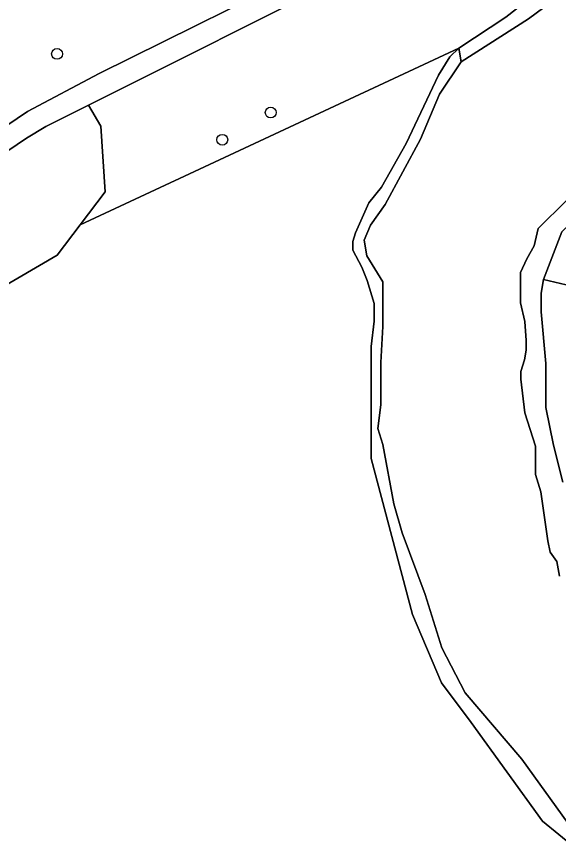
# Model space of a CAD drawing. Extents: x 160349 to 161355, y 381727 to 382854.
# Drawn here: x 160988.3 to 161037.1, y 381897.5 to 381971.4 of the extents above; entities that cross this region are included whole.
import ezdxf

# ---------------------------------------------------------------- set-up
doc = ezdxf.new("R2010")
doc.units = 0
for name, color, linetype in [('IMGEO_Boom', 7, 'Continuous'), ('IMGEO_Groenvoorziening', 7, 'Continuous'), ('IMGEO_Loofbos', 7, 'Continuous'), ('IMGEO_Oever', 7, 'Continuous'), ('IMGEO_Voetpad_gesloten', 7, 'Continuous'), ('IMGEO_Waterloop', 7, 'Continuous')]:
    doc.layers.add(name, color=color, linetype=linetype)

msp = doc.modelspace()

# ---------------------------------------------------------------- linework, layer by layer
at = {"layer": 'IMGEO_Boom'}
for centre in [(160991.982, 381967.973), (161011.221, 381962.689), (161006.863, 381960.237)]:
    msp.add_circle(centre, 0.489, dxfattribs=at)
at = {"layer": 'IMGEO_Groenvoorziening'}
for points in [[(160995.662, 382024.232), (160976.91, 382006.573), (160950.642, 381979.531), (160943.189, 381971.147), (160945.096, 381972.781), (160946.03, 381972.056), (160948.417, 381965.264), (160952.303, 381955.561), (160957.216, 381943.291), (160957.707, 381940.783), (160965.908, 381946.927), (160989.311, 381962.789)], [(160989.311, 381962.789), (160995.77, 381966.216), (161016.031, 381976.255), (161030.617, 381983.595), (161052.654, 381995.114)], [(161059.479, 381971.981), (161053.707, 381968.204), (161051.688, 381966.562), (161049.907, 381964.089), (161046.453, 381961.253), (161040.636, 381955.033), (161037.435, 381951.943), (161035.792, 381947.637), (161038.849, 381946.931), (161041.449, 381947.893)], [(161038.628, 381896.443), (161035.704, 381898.837), (161029.278, 381907.731), (161026.606, 381911.295), (161023.998, 381917.469), (161020.268, 381931.517), (161020.268, 381941.612), (161020.534, 381943.89), (161020.534, 381945.482), (161019.905, 381947.548), (161019.418, 381948.744), (161018.603, 381950.276), (161018.603, 381951.079), (161018.857, 381951.841), (161020.062, 381954.542), (161021.205, 381955.976), (161023.411, 381959.901), (161026.337, 381966.054), (161027.355, 381967.699), (161028.156, 381968.495), (160994.066, 381952.575), (160992.002, 381949.829), (160984.883, 381945.705)]]:
    msp.add_lwpolyline(points, dxfattribs=at)
for points in [[(161032.394, 381971.268), (161034.726, 381973.146), (161035.983, 381973.96), (161039.078, 381975.249), (161041.823, 381976.534), (161044.157, 381988.264), (161032.906, 381982.483), (161018.328, 381975.157), (160994.814, 381963.36), (160995.935, 381961.456), (160996.299, 381955.547), (160994.066, 381952.575), (161028.156, 381968.495)], [(160974.745, 381937.673), (160979.516, 381942.065), (160984.883, 381945.705), (160992.002, 381949.829), (160994.066, 381952.575), (160996.299, 381955.547), (160995.935, 381961.456), (160994.814, 381963.36), (160990.967, 381961.43), (160989.233, 381960.371), (160964.43, 381943.564), (160957.917, 381938.49), (160949.005, 381931.241), (160940.386, 381923.999), (160937.009, 381920.64), (160943.324, 381912.797), (160945.29, 381912.272), (160946.957, 381911.826), (160951.538, 381913.879), (160953.864, 381916.825), (160957.726, 381920.965), (160962.404, 381925.739), (160970.928, 381933.552)]]:
    msp.add_lwpolyline(points, close=True, dxfattribs=at)
at = {"layer": 'IMGEO_Loofbos'}
msp.add_lwpolyline([(161038.849, 381946.931), (161035.792, 381947.637), (161035.564, 381946.402), (161035.564, 381944.739), (161035.984, 381940.071), (161035.984, 381936.107), (161036.683, 381932.734), (161037.542, 381929.398)], dxfattribs=at)
at = {"layer": 'IMGEO_Oever'}
for points in [[(161034.726, 381973.146), (161032.394, 381971.268), (161028.156, 381968.495), (161028.361, 381967.27), (161034.438, 381971.128), (161035.808, 381972.149)], [(161037.994, 381898.644), (161033.826, 381904.429), (161028.728, 381910.397), (161026.627, 381914.461), (161025.136, 381919.261), (161023.064, 381924.826), (161022.315, 381927.438), (161021.322, 381932.781), (161020.863, 381934.228), (161021.137, 381936.355), (161021.137, 381940.179), (161021.303, 381943.424), (161021.303, 381947.428), (161019.879, 381949.776), (161019.635, 381951.201), (161020.196, 381952.533), (161021.526, 381954.401), (161024.715, 381960.288), (161026.435, 381964.36), (161028.361, 381967.27), (161028.156, 381968.495), (161027.355, 381967.699), (161026.337, 381966.054), (161023.411, 381959.901), (161021.205, 381955.976), (161020.062, 381954.542), (161018.857, 381951.841), (161018.603, 381951.079), (161018.603, 381950.276), (161019.418, 381948.744), (161019.905, 381947.548), (161020.534, 381945.482), (161020.534, 381943.89), (161020.268, 381941.612), (161020.268, 381931.517), (161023.998, 381917.469), (161026.606, 381911.295), (161029.278, 381907.731), (161035.704, 381898.837), (161038.628, 381896.443)], [(161037.853, 381954.777), (161035.302, 381952.238), (161034.949, 381950.688), (161034.284, 381949.5), (161033.712, 381948.263), (161033.712, 381945.538), (161034.112, 381943.871), (161034.234, 381942.161), (161034.234, 381941.28), (161034.08, 381940.413), (161033.759, 381939.345), (161033.759, 381938.656), (161034.097, 381935.646), (161035.052, 381932.622), (161035.052, 381930.076), (161035.551, 381928.522), (161036.172, 381924.088), (161036.397, 381923.081), (161036.979, 381922.229), (161037.212, 381920.915)], [(161037.542, 381929.398), (161036.683, 381932.734), (161035.984, 381936.107), (161035.984, 381940.071), (161035.564, 381944.739), (161035.564, 381946.402), (161035.792, 381947.637), (161037.435, 381951.943)]]:
    msp.add_lwpolyline(points, dxfattribs=at)
at = {"layer": 'IMGEO_Voetpad_gesloten'}
for points in [[(161052.654, 381995.114), (161030.617, 381983.595), (161016.031, 381976.255), (160995.77, 381966.216), (160989.311, 381962.789), (160965.908, 381946.927), (160957.707, 381940.783), (160956.645, 381940.028), (160942.962, 381928.884), (160942.376, 381928.401), (160936.217, 381922.635), (160933.007, 381919.026), (160929.875, 381915.366), (160919.321, 381909.026), (160910.737, 381903.614)], [(160912.578, 381856.039), (160911.905, 381862.88), (160913.608, 381875.564), (160915.398, 381882.621), (160917.553, 381889.064), (160920.629, 381895.917), (160923.934, 381901.484), (160925.498, 381904.208), (160927.496, 381907.84), (160929.649, 381911.228), (160931.653, 381914.37), (160933.856, 381917.079), (160937.009, 381920.64), (160940.386, 381923.999), (160949.005, 381931.241), (160957.917, 381938.49), (160964.43, 381943.564), (160989.233, 381960.371), (160990.967, 381961.43), (160994.814, 381963.36), (161018.328, 381975.157)]]:
    msp.add_lwpolyline(points, dxfattribs=at)
at = {"layer": 'IMGEO_Waterloop'}
for points in [[(161035.808, 381972.149), (161034.438, 381971.128), (161028.361, 381967.27), (161026.435, 381964.36), (161024.715, 381960.288), (161021.526, 381954.401), (161020.196, 381952.533), (161019.635, 381951.201), (161019.879, 381949.776), (161021.303, 381947.428), (161021.303, 381943.424), (161021.137, 381940.179), (161021.137, 381936.355), (161020.863, 381934.228), (161021.322, 381932.781), (161022.315, 381927.438), (161023.064, 381924.826), (161025.136, 381919.261), (161026.627, 381914.461), (161028.728, 381910.397), (161033.826, 381904.429), (161037.994, 381898.644)], [(161037.212, 381920.915), (161036.979, 381922.229), (161036.397, 381923.081), (161036.172, 381924.088), (161035.551, 381928.522), (161035.052, 381930.076), (161035.052, 381932.622), (161034.097, 381935.646), (161033.759, 381938.656), (161033.759, 381939.345), (161034.08, 381940.413), (161034.234, 381941.28), (161034.234, 381942.161), (161034.112, 381943.871), (161033.712, 381945.538), (161033.712, 381948.263), (161034.284, 381949.5), (161034.949, 381950.688), (161035.302, 381952.238), (161037.853, 381954.777)]]:
    msp.add_lwpolyline(points, dxfattribs=at)

doc.saveas('drawing.dxf')
